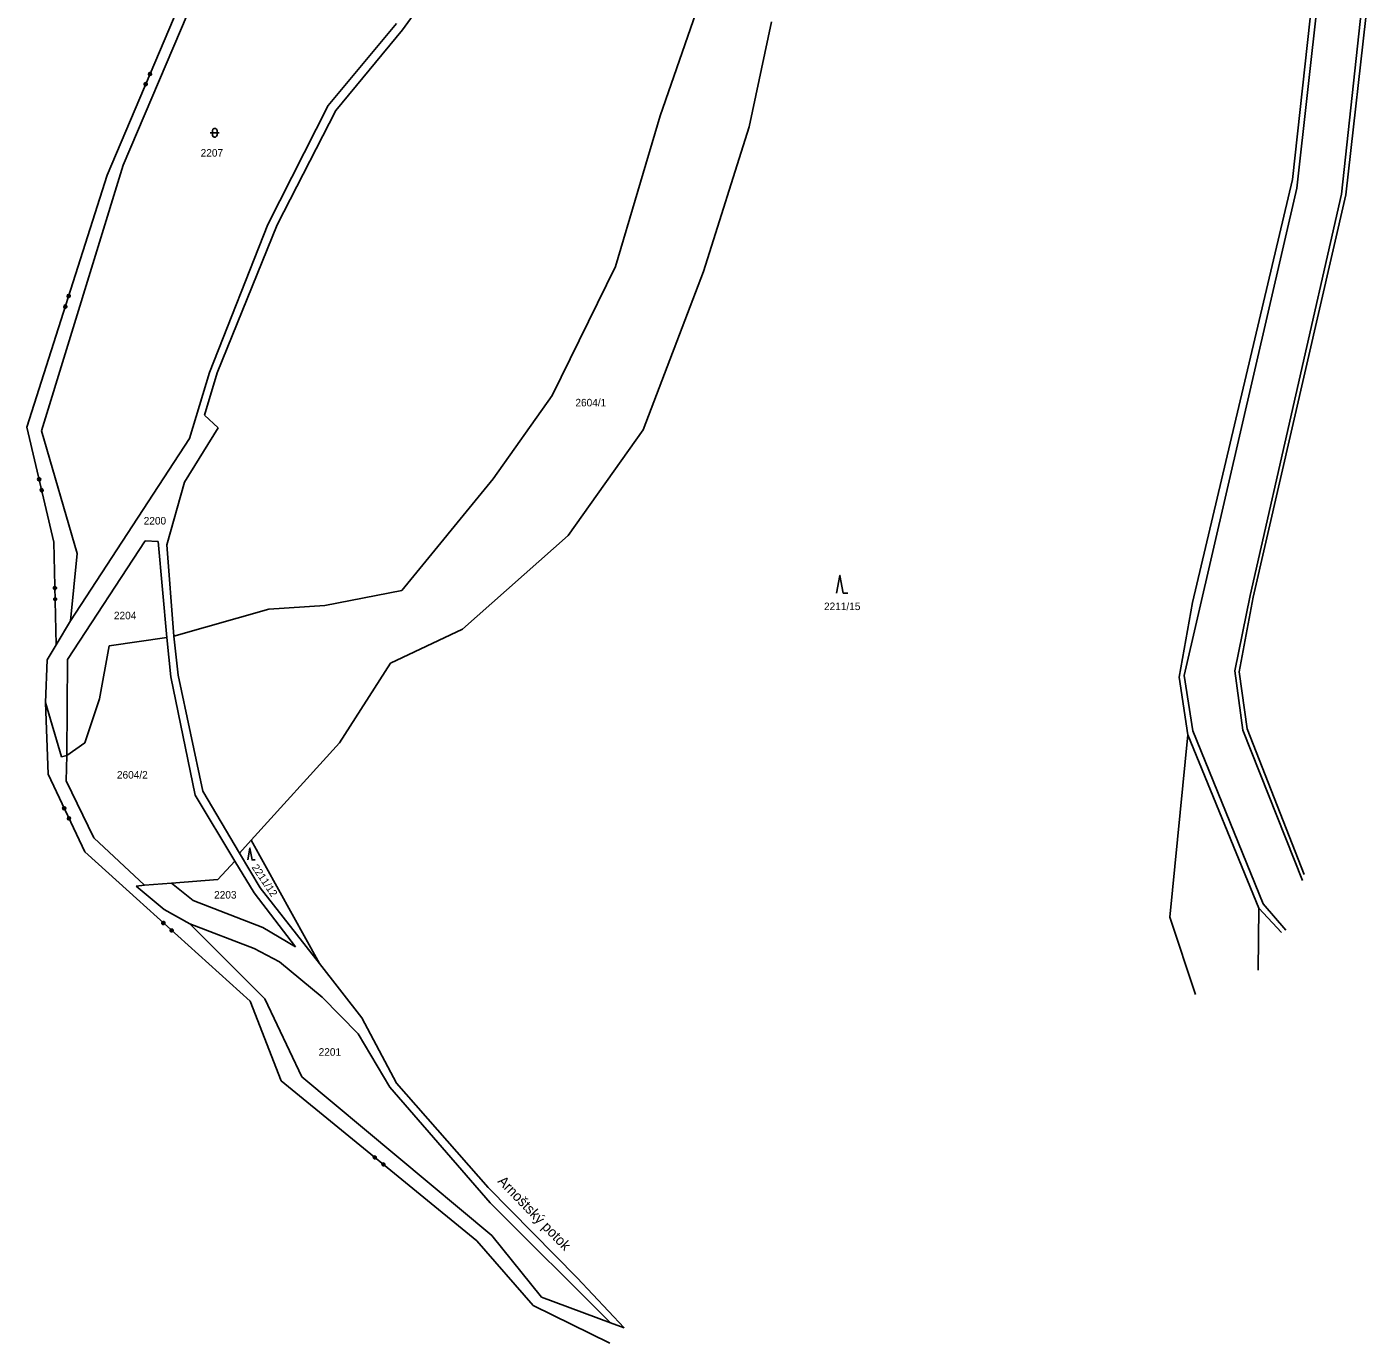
# Model space of a CAD drawing. Extents: x -806774 to -803680, y -1151731 to -1150053.
# Drawn here: x -806774.3 to -806470.5, y -1151730.9 to -1151434 of the extents above; entities that cross this region are included whole.
import ezdxf

# ---------------------------------------------------------------- set-up
doc = ezdxf.new("R2010")
doc.units = 0
for name, color, linetype in [('1', 7, 'Continuous'), ('2', 7, 'Continuous'), ('3', 7, 'Continuous'), ('4', 7, 'Continuous'), ('7', 7, 'Continuous')]:
    doc.layers.add(name, color=color, linetype=linetype)

msp = doc.modelspace()

# ---------------------------------------------------------------- linework, layer by layer
at = {"layer": '1'}
for p, q in [((-806613.09, -1151401.09), (-806631.37, -1151454.08)), ((-806689.56, -1151434.62), (-806674.18, -1151413.49)), ((-806488.73, -1151468.39), (-806483.18, -1151417.5)), ((-806476.69, -1151471.9), (-806470.53, -1151417.49)), ((-806737.78, -1151424.04), (-806756.15, -1151467.4)), ((-806752.59, -1151465.18), (-806735.55, -1151425.13)), ((-806690.86, -1151433.2), (-806706.27, -1151451.72)), ((-806704.57, -1151452.81), (-806689.56, -1151434.62)), ((-806611.33, -1151456.55), (-806606.24, -1151432.86)), ((-806706.27, -1151451.72), (-806719.9, -1151478.55)), ((-806717.77, -1151478.67), (-806704.57, -1151452.81)), ((-806631.37, -1151454.08), (-806641.45, -1151488.01)), ((-806621.63, -1151489.15), (-806611.33, -1151456.55)), ((-806771, -1151525.08), (-806752.59, -1151465.18)), ((-806756.15, -1151467.4), (-806774.27, -1151524.27)), ((-806511.29, -1151563.87), (-806488.73, -1151468.39)), ((-806497.55, -1151562.65), (-806476.69, -1151471.9)), ((-806719.9, -1151478.55), (-806733.04, -1151511.93)), ((-806731.36, -1151512.05), (-806717.77, -1151478.67)), ((-806641.45, -1151488.01), (-806655.77, -1151517.11)), ((-806635.21, -1151524.88), (-806621.63, -1151489.15)), ((-806733.04, -1151511.93), (-806737.58, -1151526.82)), ((-806734.19, -1151521.59), (-806731.36, -1151512.05)), ((-806655.77, -1151517.11), (-806669.07, -1151535.96)), ((-806734.19, -1151521.59), (-806731.14, -1151524.4)), ((-806774.27, -1151524.27), (-806768.18, -1151550.2)), ((-806762.95, -1151552.81), (-806771, -1151525.08)), ((-806764.45, -1151567.96), (-806737.58, -1151526.82)), ((-806738.69, -1151536.68), (-806731.14, -1151524.4)), ((-806652.12, -1151548.75), (-806635.21, -1151524.88)), ((-806669.07, -1151535.96), (-806689.67, -1151561.11)), ((-806742.67, -1151550.81), (-806738.69, -1151536.68)), ((-806768.18, -1151550.2), (-806767.66, -1151573.38)), ((-806765.08, -1151576.72), (-806747.58, -1151549.95)), ((-806744.68, -1151550.06), (-806747.58, -1151549.95)), ((-806744.68, -1151550.06), (-806742.7, -1151571.71)), ((-806741.11, -1151571.45), (-806742.67, -1151550.81)), ((-806675.98, -1151569.84), (-806652.12, -1151548.75)), ((-806764.45, -1151567.96), (-806762.95, -1151552.81)), ((-806689.67, -1151561.11), (-806707.07, -1151564.52)), ((-806500.74, -1151579.46), (-806497.55, -1151562.65)), ((-806719.65, -1151565.36), (-806741.11, -1151571.45)), ((-806707.07, -1151564.52), (-806719.65, -1151565.36)), ((-806514.3, -1151580.69), (-806511.29, -1151563.87)), ((-806767.66, -1151573.38), (-806764.45, -1151567.96)), ((-806742.7, -1151571.71), (-806755.74, -1151573.61)), ((-806741.83, -1151580.59), (-806742.7, -1151571.71)), ((-806740.15, -1151580.24), (-806741.11, -1151571.45)), ((-806692.27, -1151577.49), (-806675.98, -1151569.84)), ((-806769.68, -1151576.78), (-806767.66, -1151573.38)), ((-806755.74, -1151573.61), (-806757.86, -1151585.57)), ((-806770.05, -1151586.38), (-806769.68, -1151576.78)), ((-806765.23, -1151598.32), (-806765.08, -1151576.72)), ((-806703.72, -1151595.51), (-806692.27, -1151577.49)), ((-806736.29, -1151607.29), (-806741.83, -1151580.59)), ((-806734.61, -1151606.42), (-806740.15, -1151580.24)), ((-806512.3, -1151593.66), (-806514.3, -1151580.69)), ((-806498.91, -1151592.33), (-806500.74, -1151579.46)), ((-806769.46, -1151602.59), (-806770.05, -1151586.38)), ((-806766.5, -1151598.62), (-806770.05, -1151586.38)), ((-806757.86, -1151585.57), (-806761.24, -1151595.48)), ((-806516.42, -1151634.81), (-806512.3, -1151593.66)), ((-806496.27, -1151632.81), (-806512.3, -1151593.66)), ((-806486.08, -1151625.2), (-806498.91, -1151592.33)), ((-806761.24, -1151595.48), (-806765.23, -1151598.32)), ((-806723.66, -1151617.47), (-806703.72, -1151595.51)), ((-806765.23, -1151598.32), (-806766.5, -1151598.62)), ((-806765.42, -1151604.06), (-806765.23, -1151598.32)), ((-806769.46, -1151602.59), (-806761.23, -1151620.08)), ((-806759.17, -1151616.93), (-806765.42, -1151604.06)), ((-806736.29, -1151607.29), (-806727.34, -1151622.15)), ((-806726.3, -1151620.37), (-806734.61, -1151606.42)), ((-806747.76, -1151627.61), (-806759.17, -1151616.93)), ((-806726.3, -1151620.37), (-806723.66, -1151617.47)), ((-806708.27, -1151645.29), (-806723.66, -1151617.47)), ((-806761.23, -1151620.08), (-806723.93, -1151653.8)), ((-806721.62, -1151628.23), (-806726.3, -1151620.37)), ((-806731.19, -1151626.33), (-806727.34, -1151622.15)), ((-806727.34, -1151622.15), (-806723.03, -1151629.35)), ((-806747.76, -1151627.61), (-806741.66, -1151627.14)), ((-806741.66, -1151627.14), (-806731.19, -1151626.33)), ((-806741.66, -1151627.14), (-806736.79, -1151631.05)), ((-806749.61, -1151627.79), (-806747.76, -1151627.61)), ((-806743.34, -1151633.1), (-806749.61, -1151627.79)), ((-806723.03, -1151629.35), (-806713.7, -1151641.51)), ((-806708.27, -1151645.29), (-806721.62, -1151628.23)), ((-806737.49, -1151636.29), (-806743.34, -1151633.1)), ((-806736.79, -1151631.05), (-806721.04, -1151637.17)), ((-806496.45, -1151646.81), (-806496.27, -1151632.81)), ((-806491.22, -1151638.3), (-806496.27, -1151632.81)), ((-806510.58, -1151652.28), (-806516.42, -1151634.81)), ((-806737.49, -1151636.29), (-806723.02, -1151641.86)), ((-806720.62, -1151653.23), (-806737.49, -1151636.29)), ((-806721.04, -1151637.17), (-806713.7, -1151641.51)), ((-806723.02, -1151641.86), (-806717.28, -1151644.93)), ((-806717.28, -1151644.93), (-806707.66, -1151652.87)), ((-806698.71, -1151657.52), (-806708.27, -1151645.29)), ((-806723.93, -1151653.8), (-806716.93, -1151671.72)), ((-806712.22, -1151670.82), (-806720.62, -1151653.23)), ((-806707.66, -1151652.87), (-806699.54, -1151661.11)), ((-806690.88, -1151672.25), (-806698.71, -1151657.52)), ((-806699.54, -1151661.11), (-806692.4, -1151673.17)), ((-806716.93, -1151671.72), (-806672.75, -1151707.83)), ((-806669.35, -1151706.6), (-806712.22, -1151670.82)), ((-806670.2, -1151695.82), (-806690.88, -1151672.25)), ((-806692.4, -1151673.17), (-806669.74, -1151699.24)), ((-806650.11, -1151716.17), (-806670.2, -1151695.82)), ((-806669.74, -1151699.24), (-806642.63, -1151726.32)), ((-806672.75, -1151707.83), (-806660.01, -1151722.4)), ((-806658.17, -1151720.54), (-806669.35, -1151706.6)), ((-806639.48, -1151727.43), (-806650.11, -1151716.17)), ((-806642.63, -1151726.32), (-806658.17, -1151720.54)), ((-806660.01, -1151722.4), (-806642.71, -1151730.9)), ((-806639.48, -1151727.43), (-806642.63, -1151726.32))]:
    msp.add_line(p, q, dxfattribs=at)
for points in [[(-806746.25, -1151444.86), (-806746.5, -1151444.96), (-806746.75, -1151444.86), (-806746.85, -1151444.61), (-806746.75, -1151444.36), (-806746.5, -1151444.26), (-806746.25, -1151444.36), (-806746.15, -1151444.61), (-806746.25, -1151444.86), (-806746.29, -1151444.83), (-806746.19, -1151444.61), (-806746.24, -1151444.51), (-806746.39, -1151444.88), (-806746.5, -1151444.92), (-806746.28, -1151444.4), (-806746.35, -1151444.37), (-806746.57, -1151444.89), (-806746.64, -1151444.86), (-806746.42, -1151444.34), (-806746.5, -1151444.31), (-806746.72, -1151444.83), (-806746.76, -1151444.72), (-806746.6, -1151444.35), (-806746.71, -1151444.4), (-806746.8, -1151444.62)], [(-806747.23, -1151447.16), (-806747.48, -1151447.26), (-806747.73, -1151447.16), (-806747.83, -1151446.91), (-806747.72, -1151446.66), (-806747.47, -1151446.56), (-806747.22, -1151446.66), (-806747.12, -1151446.91), (-806747.23, -1151447.16), (-806747.25, -1151447.12), (-806747.16, -1151446.9), (-806747.2, -1151446.79), (-806747.36, -1151447.16), (-806747.46, -1151447.2), (-806747.24, -1151446.69), (-806747.32, -1151446.66), (-806747.54, -1151447.17), (-806747.61, -1151447.14), (-806747.39, -1151446.63), (-806747.47, -1151446.59), (-806747.68, -1151447.11), (-806747.73, -1151447), (-806747.57, -1151446.64), (-806747.67, -1151446.68), (-806747.77, -1151446.9)], [(-806764.58, -1151494.91), (-806764.82, -1151495.04), (-806765.08, -1151494.95), (-806765.2, -1151494.72), (-806765.12, -1151494.46), (-806764.88, -1151494.33), (-806764.62, -1151494.42), (-806764.5, -1151494.66), (-806764.58, -1151494.91), (-806764.62, -1151494.89), (-806764.54, -1151494.66), (-806764.59, -1151494.56), (-806764.72, -1151494.94), (-806764.82, -1151494.99), (-806764.65, -1151494.46), (-806764.72, -1151494.44), (-806764.89, -1151494.97), (-806764.97, -1151494.95), (-806764.8, -1151494.41), (-806764.88, -1151494.39), (-806765.05, -1151494.92), (-806765.1, -1151494.82), (-806764.98, -1151494.44), (-806765.08, -1151494.49), (-806765.15, -1151494.72)], [(-806765.34, -1151497.29), (-806765.58, -1151497.42), (-806765.84, -1151497.34), (-806765.96, -1151497.1), (-806765.88, -1151496.84), (-806765.64, -1151496.72), (-806765.38, -1151496.8), (-806765.26, -1151497.04), (-806765.34, -1151497.29), (-806765.37, -1151497.25), (-806765.3, -1151497.03), (-806765.35, -1151496.92), (-806765.47, -1151497.31), (-806765.57, -1151497.36), (-806765.4, -1151496.82), (-806765.48, -1151496.8), (-806765.65, -1151497.33), (-806765.72, -1151497.31), (-806765.55, -1151496.78), (-806765.63, -1151496.75), (-806765.8, -1151497.28), (-806765.85, -1151497.18), (-806765.73, -1151496.8), (-806765.83, -1151496.86), (-806765.9, -1151497.08)], [(-806771.16, -1151536.12), (-806771.3, -1151536.35), (-806771.56, -1151536.41), (-806771.79, -1151536.27), (-806771.85, -1151536.01), (-806771.71, -1151535.78), (-806771.45, -1151535.72), (-806771.22, -1151535.86), (-806771.16, -1151536.12), (-806771.2, -1151536.12), (-806771.25, -1151535.89), (-806771.35, -1151535.83), (-806771.26, -1151536.22), (-806771.32, -1151536.31), (-806771.45, -1151535.77), (-806771.52, -1151535.79), (-806771.4, -1151536.33), (-806771.47, -1151536.35), (-806771.6, -1151535.8), (-806771.68, -1151535.82), (-806771.55, -1151536.37), (-806771.65, -1151536.31), (-806771.74, -1151535.92), (-806771.8, -1151536.01), (-806771.74, -1151536.25)], [(-806770.59, -1151538.55), (-806770.73, -1151538.78), (-806770.99, -1151538.84), (-806771.22, -1151538.7), (-806771.28, -1151538.44), (-806771.14, -1151538.21), (-806770.88, -1151538.15), (-806770.65, -1151538.29), (-806770.59, -1151538.55), (-806770.63, -1151538.53), (-806770.69, -1151538.3), (-806770.78, -1151538.24), (-806770.69, -1151538.63), (-806770.75, -1151538.73), (-806770.88, -1151538.18), (-806770.96, -1151538.2), (-806770.83, -1151538.74), (-806770.91, -1151538.76), (-806771.04, -1151538.22), (-806771.11, -1151538.24), (-806770.99, -1151538.78), (-806771.08, -1151538.72), (-806771.17, -1151538.33), (-806771.23, -1151538.43), (-806771.18, -1151538.66)], [(-806767.62, -1151560.71), (-806767.81, -1151560.91), (-806768.08, -1151560.91), (-806768.27, -1151560.73), (-806768.28, -1151560.46), (-806768.09, -1151560.26), (-806767.82, -1151560.26), (-806767.63, -1151560.44), (-806767.62, -1151560.71), (-806767.66, -1151560.7), (-806767.67, -1151560.46), (-806767.75, -1151560.39), (-806767.74, -1151560.79), (-806767.82, -1151560.87), (-806767.83, -1151560.31), (-806767.91, -1151560.31), (-806767.9, -1151560.87), (-806767.98, -1151560.87), (-806767.99, -1151560.31), (-806768.07, -1151560.31), (-806768.06, -1151560.87), (-806768.14, -1151560.79), (-806768.15, -1151560.39), (-806768.23, -1151560.48), (-806768.22, -1151560.72)], [(-806767.57, -1151563.21), (-806767.75, -1151563.41), (-806768.02, -1151563.41), (-806768.22, -1151563.23), (-806768.22, -1151562.96), (-806768.04, -1151562.76), (-806767.77, -1151562.76), (-806767.57, -1151562.94), (-806767.57, -1151563.21), (-806767.61, -1151563.18), (-806767.61, -1151562.94), (-806767.7, -1151562.87), (-806767.69, -1151563.27), (-806767.76, -1151563.35), (-806767.78, -1151562.79), (-806767.86, -1151562.79), (-806767.84, -1151563.35), (-806767.92, -1151563.35), (-806767.94, -1151562.79), (-806768.02, -1151562.79), (-806768, -1151563.35), (-806768.09, -1151563.27), (-806768.1, -1151562.87), (-806768.17, -1151562.96), (-806768.17, -1151563.2)], [(-806765.51, -1151610.23), (-806765.6, -1151610.48), (-806765.85, -1151610.6), (-806766.1, -1151610.51), (-806766.21, -1151610.26), (-806766.12, -1151610.01), (-806765.88, -1151609.9), (-806765.63, -1151609.99), (-806765.51, -1151610.23), (-806765.55, -1151610.24), (-806765.65, -1151610.02), (-806765.76, -1151609.98), (-806765.59, -1151610.34), (-806765.63, -1151610.45), (-806765.87, -1151609.94), (-806765.94, -1151609.98), (-806765.7, -1151610.49), (-806765.77, -1151610.52), (-806766.01, -1151610.01), (-806766.08, -1151610.05), (-806765.85, -1151610.55), (-806765.95, -1151610.52), (-806766.12, -1151610.15), (-806766.16, -1151610.26), (-806766.06, -1151610.48)], [(-806764.45, -1151612.49), (-806764.54, -1151612.75), (-806764.78, -1151612.86), (-806765.04, -1151612.77), (-806765.15, -1151612.53), (-806765.06, -1151612.27), (-806764.81, -1151612.16), (-806764.56, -1151612.25), (-806764.45, -1151612.49), (-806764.5, -1151612.48), (-806764.6, -1151612.27), (-806764.7, -1151612.23), (-806764.53, -1151612.59), (-806764.57, -1151612.7), (-806764.81, -1151612.19), (-806764.88, -1151612.22), (-806764.64, -1151612.73), (-806764.72, -1151612.76), (-806764.96, -1151612.26), (-806765.03, -1151612.29), (-806764.79, -1151612.8), (-806764.9, -1151612.76), (-806765.07, -1151612.4), (-806765.1, -1151612.5), (-806765, -1151612.72)], [(-806743.16, -1151635.98), (-806743.15, -1151636.25), (-806743.33, -1151636.45), (-806743.59, -1151636.47), (-806743.8, -1151636.29), (-806743.81, -1151636.02), (-806743.63, -1151635.82), (-806743.36, -1151635.8), (-806743.16, -1151635.98), (-806743.19, -1151636.01), (-806743.37, -1151635.85), (-806743.48, -1151635.85), (-806743.19, -1151636.12), (-806743.18, -1151636.23), (-806743.6, -1151635.86), (-806743.65, -1151635.92), (-806743.24, -1151636.29), (-806743.29, -1151636.35), (-806743.7, -1151635.98), (-806743.76, -1151636.04), (-806743.34, -1151636.41), (-806743.46, -1151636.42), (-806743.75, -1151636.15), (-806743.75, -1151636.26), (-806743.57, -1151636.42)], [(-806741.3, -1151637.66), (-806741.29, -1151637.93), (-806741.47, -1151638.13), (-806741.74, -1151638.14), (-806741.94, -1151637.96), (-806741.95, -1151637.69), (-806741.77, -1151637.49), (-806741.5, -1151637.48), (-806741.3, -1151637.66), (-806741.35, -1151637.67), (-806741.53, -1151637.51), (-806741.64, -1151637.52), (-806741.35, -1151637.78), (-806741.34, -1151637.9), (-806741.76, -1151637.52), (-806741.81, -1151637.58), (-806741.4, -1151637.96), (-806741.45, -1151638.02), (-806741.87, -1151637.64), (-806741.92, -1151637.7), (-806741.5, -1151638.08), (-806741.62, -1151638.08), (-806741.91, -1151637.81), (-806741.91, -1151637.93), (-806741.73, -1151638.09)], [(-806695.47, -1151688.85), (-806695.44, -1151689.12), (-806695.61, -1151689.33), (-806695.88, -1151689.35), (-806696.09, -1151689.18), (-806696.11, -1151688.92), (-806695.94, -1151688.71), (-806695.68, -1151688.68), (-806695.47, -1151688.85), (-806695.5, -1151688.87), (-806695.68, -1151688.72), (-806695.8, -1151688.73), (-806695.49, -1151688.99), (-806695.48, -1151689.1), (-806695.91, -1151688.75), (-806695.96, -1151688.81), (-806695.53, -1151689.16), (-806695.58, -1151689.22), (-806696.01, -1151688.87), (-806696.06, -1151688.93), (-806695.63, -1151689.29), (-806695.74, -1151689.3), (-806696.05, -1151689.04), (-806696.04, -1151689.16), (-806695.85, -1151689.31)], [(-806693.53, -1151690.43), (-806693.5, -1151690.7), (-806693.67, -1151690.91), (-806693.94, -1151690.94), (-806694.15, -1151690.76), (-806694.18, -1151690.5), (-806694.01, -1151690.29), (-806693.74, -1151690.26), (-806693.53, -1151690.43), (-806693.58, -1151690.44), (-806693.76, -1151690.29), (-806693.88, -1151690.3), (-806693.57, -1151690.56), (-806693.56, -1151690.67), (-806693.99, -1151690.31), (-806694.04, -1151690.38), (-806693.61, -1151690.73), (-806693.66, -1151690.79), (-806694.09, -1151690.44), (-806694.14, -1151690.5), (-806693.71, -1151690.86), (-806693.82, -1151690.87), (-806694.13, -1151690.61), (-806694.12, -1151690.73), (-806693.93, -1151690.88)]]:
    msp.add_lwpolyline(points, dxfattribs=at)
at = {"layer": '3'}
msp.add_lwpolyline([(-806732.39, -1151457.38), (-806732.29, -1151457.09), (-806732.04, -1151456.91), (-806731.73, -1151456.91), (-806731.48, -1151457.09), (-806731.38, -1151457.38), (-806731.38, -1151458.38), (-806731.48, -1151458.67), (-806731.73, -1151458.85), (-806732.04, -1151458.85), (-806732.29, -1151458.67), (-806732.39, -1151458.38)], close=True, dxfattribs=at)
for points in [[(-806732.89, -1151457.88), (-806731.62, -1151457.88), (-806730.89, -1151457.88)], [(-806591.58, -1151561.72), (-806590.83, -1151557.72), (-806590.08, -1151561.72), (-806589.08, -1151561.72)], [(-806724.46, -1151621.92), (-806723.96, -1151619.24), (-806723.46, -1151621.92), (-806722.79, -1151621.92)]]:
    msp.add_lwpolyline(points, dxfattribs=at)
at = {"layer": '4'}
for p, q in [((-806481.78, -1151416.95), (-806487.77, -1151470.37)), ((-806477.67, -1151471.72), (-806471.65, -1151416.28)), ((-806487.77, -1151470.37), (-806513.12, -1151580.27)), ((-806498.26, -1151562.29), (-806477.67, -1151471.72)), ((-806501.76, -1151579.23), (-806498.26, -1151562.29)), ((-806513.12, -1151580.27), (-806511.17, -1151592.8)), ((-806499.95, -1151592.6), (-806501.76, -1151579.23)), ((-806511.17, -1151592.8), (-806495.32, -1151631.83)), ((-806486.46, -1151626.53), (-806499.95, -1151592.6)), ((-806495.32, -1151631.83), (-806490.25, -1151637.74))]:
    msp.add_line(p, q, dxfattribs=at)

# ---------------------------------------------------------------- texts
at = {"layer": '2'}
for s, p in [('2207', (-806735.07, -1151463.25)), ('2604/1', (-806650.51, -1151519.59)), ('2200', (-806747.92, -1151546.24)), ('2204', (-806754.64, -1151567.62)), ('2211/15', (-806594.42, -1151565.55)), ('2604/2', (-806753.96, -1151603.56)), ('2203', (-806732.03, -1151630.63)), ('2201', (-806708.45, -1151666.08))]:
    msp.add_text(s, height=1.7, dxfattribs=at).set_placement(p)
msp.add_text('2211/12', height=1.7, rotation=304.126, dxfattribs=at).set_placement((-806723.63, -1151623.6))
at = {"layer": '7'}
msp.add_text('Arnoštský potok', height=2.3, rotation=314.1528, dxfattribs=at).set_placement((-806668.22, -1151694.54))

doc.saveas('drawing.dxf')
